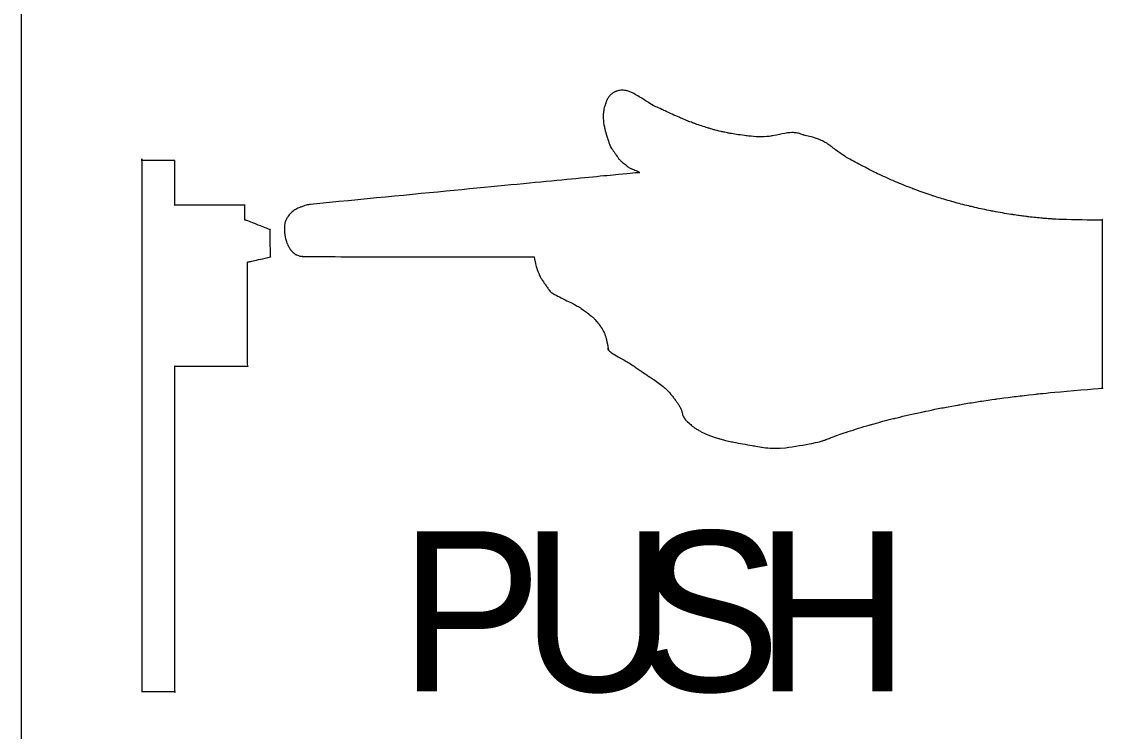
# Model space of a CAD drawing. Extents: x 99976 to 100136, y 99905 to 100011.
# Drawn here: x 100009.4489 to 100009.6768, y 99975.3805 to 99975.53 of the extents above; entities that cross this region are included whole.
import ezdxf

# ---------------------------------------------------------------- set-up
doc = ezdxf.new("R2010")
doc.units = 0
doc.layers.add('TR_SN_ConstructionSigns', color=7, linetype='Continuous')

msp = doc.modelspace()

# ---------------------------------------------------------------- linework, layer by layer
at = {"layer": 'TR_SN_ConstructionSigns'}
msp.add_line((100009.44894, 99975.23704), (100009.44894, 99975.64204), dxfattribs=at)
for points, degree in [([(100009.57387, 99975.51516), (100009.57387, 99975.51516), (100009.5737, 99975.51507), (100009.57351, 99975.51496), (100009.57333, 99975.51481), (100009.57333, 99975.51481)], 3), ([(100009.57434, 99975.51535), (100009.57434, 99975.51535), (100009.5741, 99975.51527), (100009.57404, 99975.51524), (100009.57387, 99975.51516), (100009.57387, 99975.51516)], 3), ([(100009.57635, 99975.51548), (100009.57635, 99975.51548), (100009.57536, 99975.51564), (100009.57458, 99975.51543), (100009.57434, 99975.51535), (100009.57434, 99975.51535)], 3), ([(100009.58098, 99975.51302), (100009.58098, 99975.51302), (100009.57973, 99975.5138), (100009.57734, 99975.51531), (100009.57635, 99975.51548), (100009.57635, 99975.51548)], 3), ([(100009.57223, 99975.5133), (100009.57223, 99975.5133), (100009.57216, 99975.5131), (100009.57208, 99975.51288), (100009.57196, 99975.51252), (100009.57196, 99975.51252)], 3), ([(100009.5724, 99975.51369), (100009.5724, 99975.51369), (100009.57232, 99975.51353), (100009.57231, 99975.51349), (100009.57223, 99975.5133), (100009.57223, 99975.5133)], 3), ([(100009.5728, 99975.51427), (100009.5728, 99975.51427), (100009.57265, 99975.51408), (100009.57249, 99975.51386), (100009.5724, 99975.51369), (100009.5724, 99975.51369)], 3), ([(100009.57333, 99975.51481), (100009.57333, 99975.51481), (100009.57315, 99975.51466), (100009.57295, 99975.51446), (100009.5728, 99975.51427), (100009.5728, 99975.51427)], 3), ([(100009.58421, 99975.51137), (100009.58421, 99975.51137), (100009.58305, 99975.51191), (100009.58224, 99975.51224), (100009.58098, 99975.51302), (100009.58098, 99975.51302)], 3), ([(100009.57161, 99975.51109), (100009.57161, 99975.51109), (100009.57152, 99975.51049), (100009.57152, 99975.50963), (100009.5716, 99975.50894), (100009.5716, 99975.50894)], 3), ([(100009.57196, 99975.51252), (100009.57196, 99975.51252), (100009.57184, 99975.51216), (100009.57169, 99975.51168), (100009.57161, 99975.51109), (100009.57161, 99975.51109)], 3), ([(100009.58787, 99975.50971), (100009.58787, 99975.50971), (100009.58679, 99975.51017), (100009.58537, 99975.51084), (100009.58421, 99975.51137), (100009.58421, 99975.51137)], 3), ([(100009.5716, 99975.50894), (100009.5716, 99975.50894), (100009.57168, 99975.50825), (100009.57188, 99975.50737), (100009.57198, 99975.50697), (100009.57198, 99975.50697)], 3), ([(100009.59068, 99975.50859), (100009.59068, 99975.50859), (100009.5897, 99975.50895), (100009.58895, 99975.50925), (100009.58787, 99975.50971), (100009.58787, 99975.50971)], 3), ([(100009.59377, 99975.50756), (100009.59377, 99975.50756), (100009.59292, 99975.50782), (100009.59166, 99975.50823), (100009.59068, 99975.50859), (100009.59068, 99975.50859)], 3), ([(100009.57198, 99975.50697), (100009.57198, 99975.50697), (100009.57208, 99975.50657), (100009.57211, 99975.50648), (100009.57221, 99975.50617), (100009.57221, 99975.50617)], 3), ([(100009.57221, 99975.50617), (100009.57221, 99975.50617), (100009.5723, 99975.50586), (100009.57246, 99975.50546), (100009.57257, 99975.50511), (100009.57257, 99975.50511)], 3), ([(100009.59576, 99975.50701), (100009.59576, 99975.50701), (100009.59506, 99975.50719), (100009.59462, 99975.50731), (100009.59377, 99975.50756), (100009.59377, 99975.50756)], 3), ([(100009.59799, 99975.50653), (100009.59799, 99975.50653), (100009.597, 99975.50672), (100009.59647, 99975.50684), (100009.59576, 99975.50701), (100009.59576, 99975.50701)], 3), ([(100009.60176, 99975.50597), (100009.60176, 99975.50597), (100009.60025, 99975.50614), (100009.59899, 99975.50635), (100009.59799, 99975.50653), (100009.59799, 99975.50653)], 3), ([(100009.61195, 99975.50661), (100009.61195, 99975.50661), (100009.61098, 99975.50674), (100009.60873, 99975.5062), (100009.60704, 99975.50592), (100009.60704, 99975.50592)], 3), ([(100009.61384, 99975.50612), (100009.61384, 99975.50612), (100009.61295, 99975.50638), (100009.61292, 99975.50648), (100009.61195, 99975.50661), (100009.61195, 99975.50661)], 3), ([(100009.61732, 99975.50507), (100009.61732, 99975.50507), (100009.61594, 99975.50568), (100009.61474, 99975.50586), (100009.61384, 99975.50612), (100009.61384, 99975.50612)], 3), ([(100009.57257, 99975.50511), (100009.57257, 99975.50511), (100009.57268, 99975.50476), (100009.57269, 99975.50458), (100009.57289, 99975.50408), (100009.57289, 99975.50408)], 3), ([(100009.57289, 99975.50408), (100009.57289, 99975.50408), (100009.57309, 99975.50357), (100009.57384, 99975.50252), (100009.57424, 99975.50195), (100009.57424, 99975.50195)], 3), ([(100009.60704, 99975.50592), (100009.60704, 99975.50592), (100009.60536, 99975.50565), (100009.60326, 99975.50579), (100009.60176, 99975.50597), (100009.60176, 99975.50597)], 3), ([(100009.62181, 99975.50207), (100009.62181, 99975.50207), (100009.62044, 99975.50301), (100009.6187, 99975.50447), (100009.61732, 99975.50507), (100009.61732, 99975.50507)], 3), ([(100009.57424, 99975.50195), (100009.57424, 99975.50195), (100009.57465, 99975.50138), (100009.5749, 99975.50098), (100009.57526, 99975.50064), (100009.57526, 99975.50064)], 3), ([(100009.62576, 99975.49983), (100009.62576, 99975.49983), (100009.62461, 99975.50043), (100009.62318, 99975.50114), (100009.62181, 99975.50207), (100009.62181, 99975.50207)], 3), ([(100009.47425, 99975.50079), (100009.47425, 99975.50079), (100009.47425, 99975.50079), (100009.47425, 99975.38891)], 2), ([(100009.48122, 99975.50079), (100009.48122, 99975.50079), (100009.48122, 99975.50079), (100009.47425, 99975.50079)], 2), ([(100009.48122, 99975.49134), (100009.48122, 99975.49134), (100009.48122, 99975.49134), (100009.48122, 99975.50079)], 2), ([(100009.57526, 99975.50064), (100009.57526, 99975.50064), (100009.57562, 99975.5003), (100009.57596, 99975.5001), (100009.5763, 99975.49983), (100009.5763, 99975.49983)], 3), ([(100009.5763, 99975.49983), (100009.5763, 99975.49983), (100009.57664, 99975.49955), (100009.57687, 99975.49927), (100009.57738, 99975.49909), (100009.57738, 99975.49909)], 3), ([(100009.62865, 99975.49833), (100009.62865, 99975.49833), (100009.6275, 99975.4989), (100009.62692, 99975.49923), (100009.62576, 99975.49983), (100009.62576, 99975.49983)], 3), ([(100009.57905, 99975.49821), (100009.57905, 99975.49821), (100009.57905, 99975.49821), (100009.50981, 99975.49152)], 2), ([(100009.57738, 99975.49909), (100009.57738, 99975.49909), (100009.57789, 99975.49891), (100009.57913, 99975.49835), (100009.57913, 99975.4983), (100009.57913, 99975.4983)], 3), ([(100009.57913, 99975.49821), (100009.57913, 99975.49821), (100009.57913, 99975.49818), (100009.57905, 99975.49821), (100009.57905, 99975.49821)], 3), ([(100009.57913, 99975.4983), (100009.57913, 99975.4983), (100009.57913, 99975.49826), (100009.57913, 99975.49824), (100009.57913, 99975.49821), (100009.57913, 99975.49821)], 3), ([(100009.63274, 99975.49647), (100009.63274, 99975.49647), (100009.63137, 99975.49705), (100009.62981, 99975.49775), (100009.62865, 99975.49833), (100009.62865, 99975.49833)], 3), ([(100009.63683, 99975.49481), (100009.63683, 99975.49481), (100009.63544, 99975.49533), (100009.6341, 99975.49588), (100009.63274, 99975.49647), (100009.63274, 99975.49647)], 3), ([(100009.64108, 99975.49331), (100009.64108, 99975.49331), (100009.63973, 99975.49375), (100009.63822, 99975.49428), (100009.63683, 99975.49481), (100009.63683, 99975.49481)], 3), ([(100009.64492, 99975.49214), (100009.64492, 99975.49214), (100009.6436, 99975.49251), (100009.64243, 99975.49287), (100009.64108, 99975.49331), (100009.64108, 99975.49331)], 3), ([(100009.49601, 99975.49134), (100009.49601, 99975.49134), (100009.49601, 99975.49134), (100009.48122, 99975.49134)], 2), ([(100009.49601, 99975.4882), (100009.49601, 99975.4882), (100009.49601, 99975.4882), (100009.49601, 99975.49134)], 2), ([(100009.50667, 99975.49041), (100009.50667, 99975.49041), (100009.50633, 99975.49021), (100009.50596, 99975.48994), (100009.5057, 99975.48968), (100009.5057, 99975.48968)], 3), ([(100009.50769, 99975.49091), (100009.50769, 99975.49091), (100009.50735, 99975.49078), (100009.507, 99975.49061), (100009.50667, 99975.49041), (100009.50667, 99975.49041)], 3), ([(100009.50865, 99975.49125), (100009.50865, 99975.49125), (100009.50833, 99975.49115), (100009.50802, 99975.49105), (100009.50769, 99975.49091), (100009.50769, 99975.49091)], 3), ([(100009.50981, 99975.49152), (100009.50981, 99975.49152), (100009.50981, 99975.49152), (100009.50897, 99975.49136), (100009.50865, 99975.49125)], 3), ([(100009.64902, 99975.49107), (100009.64902, 99975.49107), (100009.64763, 99975.49141), (100009.64625, 99975.49176), (100009.64492, 99975.49214), (100009.64492, 99975.49214)], 3), ([(100009.65329, 99975.49014), (100009.65329, 99975.49014), (100009.65182, 99975.49043), (100009.65042, 99975.49074), (100009.64902, 99975.49107), (100009.64902, 99975.49107)], 3), ([(100009.65787, 99975.48935), (100009.65787, 99975.48935), (100009.65659, 99975.48955), (100009.65477, 99975.48985), (100009.65329, 99975.49014), (100009.65329, 99975.49014)], 3), ([(100009.49604, 99975.48826), (100009.49604, 99975.48826), (100009.49604, 99975.48826), (100009.49601, 99975.4882)], 2), ([(100009.49604, 99975.48826), (100009.49604, 99975.48826), (100009.49604, 99975.48826), (100009.49601, 99975.4882)], 2), ([(100009.50132, 99975.48619), (100009.50132, 99975.48619), (100009.50132, 99975.48619), (100009.49604, 99975.48826)], 2), ([(100009.50478, 99975.48848), (100009.50478, 99975.48848), (100009.50466, 99975.48827), (100009.50456, 99975.48807), (100009.50444, 99975.48763), (100009.50444, 99975.48763)], 3), ([(100009.50507, 99975.48893), (100009.50507, 99975.48893), (100009.50492, 99975.48872), (100009.5049, 99975.48869), (100009.50478, 99975.48848), (100009.50478, 99975.48848)], 3), ([(100009.5057, 99975.48968), (100009.5057, 99975.48968), (100009.50544, 99975.48943), (100009.50522, 99975.48914), (100009.50507, 99975.48893), (100009.50507, 99975.48893)], 3), ([(100009.66091, 99975.48893), (100009.66091, 99975.48893), (100009.65981, 99975.48907), (100009.65914, 99975.48916), (100009.65787, 99975.48935), (100009.65787, 99975.48935)], 3), ([(100009.66444, 99975.48856), (100009.66444, 99975.48856), (100009.66342, 99975.48865), (100009.662, 99975.48879), (100009.66091, 99975.48893), (100009.66091, 99975.48893)], 3), ([(100009.66702, 99975.48837), (100009.66702, 99975.48837), (100009.66616, 99975.48843), (100009.66546, 99975.48848), (100009.66444, 99975.48856), (100009.66444, 99975.48856)], 3), ([(100009.67661, 99975.48816), (100009.67661, 99975.48816), (100009.67661, 99975.48816), (100009.66788, 99975.48831), (100009.66702, 99975.48837)], 3), ([(100009.67675, 99975.48834), (100009.67675, 99975.48834), (100009.67675, 99975.48834), (100009.67661, 99975.48816)], 2), ([(100009.67675, 99975.45279), (100009.67675, 99975.45279), (100009.67675, 99975.45279), (100009.67675, 99975.48834)], 2), ([(100009.50139, 99975.48044), (100009.50139, 99975.48044), (100009.50139, 99975.48044), (100009.50132, 99975.48619)], 2), ([(100009.50444, 99975.48763), (100009.50444, 99975.48763), (100009.50433, 99975.48718), (100009.5043, 99975.48579), (100009.50443, 99975.48505), (100009.50443, 99975.48505)], 3), ([(100009.50443, 99975.48505), (100009.50443, 99975.48505), (100009.50455, 99975.48431), (100009.50481, 99975.4835), (100009.50494, 99975.4832), (100009.50494, 99975.4832)], 3), ([(100009.50494, 99975.4832), (100009.50494, 99975.4832), (100009.50507, 99975.48291), (100009.50511, 99975.48283), (100009.50522, 99975.48263), (100009.50522, 99975.48263)], 3), ([(100009.50522, 99975.48263), (100009.50522, 99975.48263), (100009.50532, 99975.48243), (100009.50546, 99975.48217), (100009.50559, 99975.482), (100009.50559, 99975.482)], 3), ([(100009.50559, 99975.482), (100009.50559, 99975.482), (100009.50572, 99975.48183), (100009.50577, 99975.48178), (100009.50597, 99975.48159), (100009.50597, 99975.48159)], 3), ([(100009.50597, 99975.48159), (100009.50597, 99975.48159), (100009.50618, 99975.48141), (100009.50654, 99975.48113), (100009.50684, 99975.48092), (100009.50684, 99975.48092)], 3), ([(100009.49658, 99975.47936), (100009.49658, 99975.47936), (100009.49658, 99975.47936), (100009.50139, 99975.48044)], 2), ([(100009.49659, 99975.45744), (100009.49659, 99975.45744), (100009.49659, 99975.45744), (100009.49658, 99975.47936)], 2), ([(100009.50684, 99975.48092), (100009.50684, 99975.48092), (100009.50714, 99975.48071), (100009.5082, 99975.48051), (100009.5082, 99975.48051)], 3), ([(100009.5082, 99975.48051), (100009.5082, 99975.48051), (100009.5082, 99975.48051), (100009.55695, 99975.48044)], 2), ([(100009.55695, 99975.48044), (100009.55695, 99975.48044), (100009.55695, 99975.48044), (100009.55741, 99975.47844), (100009.55753, 99975.4781)], 3), ([(100009.55753, 99975.4781), (100009.55753, 99975.4781), (100009.55765, 99975.47777), (100009.55776, 99975.47744), (100009.5579, 99975.4771), (100009.5579, 99975.4771)], 3), ([(100009.5579, 99975.4771), (100009.5579, 99975.4771), (100009.55804, 99975.47675), (100009.55822, 99975.47637), (100009.5584, 99975.47603), (100009.5584, 99975.47603)], 3), ([(100009.5584, 99975.47603), (100009.5584, 99975.47603), (100009.55859, 99975.47569), (100009.55874, 99975.47545), (100009.559, 99975.47507), (100009.559, 99975.47507)], 3), ([(100009.559, 99975.47507), (100009.559, 99975.47507), (100009.55926, 99975.47469), (100009.55971, 99975.47407), (100009.55995, 99975.47375), (100009.55995, 99975.47375)], 3), ([(100009.55995, 99975.47375), (100009.55995, 99975.47375), (100009.56018, 99975.47342), (100009.56017, 99975.47341), (100009.56044, 99975.47311), (100009.56044, 99975.47311)], 3), ([(100009.56044, 99975.47311), (100009.56044, 99975.47311), (100009.5607, 99975.47281), (100009.56467, 99975.47083), (100009.56558, 99975.47037), (100009.56558, 99975.47037)], 3), ([(100009.56558, 99975.47037), (100009.56558, 99975.47037), (100009.56648, 99975.4699), (100009.56678, 99975.46966), (100009.5673, 99975.46929), (100009.5673, 99975.46929)], 3), ([(100009.5673, 99975.46929), (100009.5673, 99975.46929), (100009.56782, 99975.46892), (100009.56835, 99975.4685), (100009.56873, 99975.46821), (100009.56873, 99975.46821)], 3), ([(100009.56873, 99975.46821), (100009.56873, 99975.46821), (100009.5691, 99975.46792), (100009.5693, 99975.46776), (100009.56953, 99975.46754), (100009.56953, 99975.46754)], 3), ([(100009.56953, 99975.46754), (100009.56953, 99975.46754), (100009.56977, 99975.46731), (100009.5699, 99975.46716), (100009.57015, 99975.46685), (100009.57015, 99975.46685)], 3), ([(100009.57015, 99975.46685), (100009.57015, 99975.46685), (100009.5704, 99975.46655), (100009.57076, 99975.4661), (100009.57103, 99975.4657), (100009.57103, 99975.4657)], 3), ([(100009.57103, 99975.4657), (100009.57103, 99975.4657), (100009.57131, 99975.4653), (100009.57164, 99975.46471), (100009.57175, 99975.46444), (100009.57175, 99975.46444)], 3), ([(100009.57175, 99975.46444), (100009.57175, 99975.46444), (100009.57187, 99975.46418), (100009.57189, 99975.46411), (100009.57196, 99975.46391), (100009.57196, 99975.46391)], 3), ([(100009.57196, 99975.46391), (100009.57196, 99975.46391), (100009.57203, 99975.46371), (100009.5721, 99975.46347), (100009.57217, 99975.46325), (100009.57217, 99975.46325)], 3), ([(100009.57217, 99975.46325), (100009.57217, 99975.46325), (100009.57224, 99975.46303), (100009.57262, 99975.46097), (100009.57262, 99975.46097)], 3), ([(100009.57262, 99975.46097), (100009.57262, 99975.46097), (100009.57262, 99975.46097), (100009.57239, 99975.46123), (100009.57244, 99975.46114)], 3), ([(100009.57244, 99975.46114), (100009.57244, 99975.46114), (100009.57249, 99975.46105), (100009.57251, 99975.461), (100009.5726, 99975.46087), (100009.5726, 99975.46087)], 3), ([(100009.5726, 99975.46087), (100009.5726, 99975.46087), (100009.57268, 99975.46073), (100009.57385, 99975.45979), (100009.57507, 99975.4592), (100009.57507, 99975.4592)], 3), ([(100009.57507, 99975.4592), (100009.57507, 99975.4592), (100009.57629, 99975.4586), (100009.57832, 99975.45721), (100009.57944, 99975.45644), (100009.57944, 99975.45644)], 3), ([(100009.48122, 99975.45744), (100009.48122, 99975.45744), (100009.48122, 99975.45744), (100009.49659, 99975.45744)], 2), ([(100009.48122, 99975.38891), (100009.48122, 99975.38891), (100009.48122, 99975.38891), (100009.48122, 99975.45744)], 2), ([(100009.57944, 99975.45644), (100009.57944, 99975.45644), (100009.58055, 99975.45567), (100009.58102, 99975.45537), (100009.58191, 99975.45477), (100009.58191, 99975.45477)], 3), ([(100009.58191, 99975.45477), (100009.58191, 99975.45477), (100009.58279, 99975.45418), (100009.5839, 99975.4534), (100009.58464, 99975.45271), (100009.58464, 99975.45271)], 3), ([(100009.58464, 99975.45271), (100009.58464, 99975.45271), (100009.58538, 99975.45202), (100009.58595, 99975.45131), (100009.5864, 99975.45073), (100009.5864, 99975.45073)], 3), ([(100009.65429, 99975.4505), (100009.65429, 99975.4505), (100009.65704, 99975.45088), (100009.66012, 99975.45124), (100009.66304, 99975.45158), (100009.66304, 99975.45158)], 3), ([(100009.66304, 99975.45158), (100009.66304, 99975.45158), (100009.66596, 99975.45192), (100009.67675, 99975.45279), (100009.67675, 99975.45279)], 3), ([(100009.5864, 99975.45073), (100009.5864, 99975.45073), (100009.58686, 99975.45015), (100009.58718, 99975.4497), (100009.58744, 99975.44929), (100009.58744, 99975.44929)], 3), ([(100009.58744, 99975.44929), (100009.58744, 99975.44929), (100009.5877, 99975.44889), (100009.58779, 99975.44875), (100009.58796, 99975.44829), (100009.58796, 99975.44829)], 3), ([(100009.63935, 99975.44791), (100009.63935, 99975.44791), (100009.64162, 99975.44839), (100009.64402, 99975.44885), (100009.64651, 99975.44928), (100009.64651, 99975.44928)], 3), ([(100009.64651, 99975.44928), (100009.64651, 99975.44928), (100009.649, 99975.44972), (100009.65153, 99975.45012), (100009.65429, 99975.4505), (100009.65429, 99975.4505)], 3), ([(100009.58796, 99975.44829), (100009.58796, 99975.44829), (100009.58814, 99975.44783), (100009.58828, 99975.44706), (100009.58857, 99975.44657), (100009.58857, 99975.44657)], 3), ([(100009.6329, 99975.44644), (100009.6329, 99975.44644), (100009.63477, 99975.4469), (100009.63708, 99975.44744), (100009.63935, 99975.44791), (100009.63935, 99975.44791)], 3), ([(100009.58857, 99975.44657), (100009.58857, 99975.44657), (100009.58886, 99975.44607), (100009.58932, 99975.44571), (100009.58968, 99975.44539), (100009.58968, 99975.44539)], 3), ([(100009.58968, 99975.44539), (100009.58968, 99975.44539), (100009.59005, 99975.44507), (100009.59025, 99975.44486), (100009.59066, 99975.44456), (100009.59066, 99975.44456)], 3), ([(100009.59066, 99975.44456), (100009.59066, 99975.44456), (100009.59107, 99975.44425), (100009.59167, 99975.4439), (100009.59219, 99975.44363), (100009.59219, 99975.44363)], 3), ([(100009.62274, 99975.4435), (100009.62274, 99975.4435), (100009.62417, 99975.44398), (100009.62644, 99975.44469), (100009.62814, 99975.44517), (100009.62814, 99975.44517)], 3), ([(100009.62814, 99975.44517), (100009.62814, 99975.44517), (100009.62983, 99975.44566), (100009.63104, 99975.44598), (100009.6329, 99975.44644), (100009.6329, 99975.44644)], 3), ([(100009.59219, 99975.44363), (100009.59219, 99975.44363), (100009.59272, 99975.44336), (100009.59316, 99975.44316), (100009.59378, 99975.44291), (100009.59378, 99975.44291)], 3), ([(100009.59378, 99975.44291), (100009.59378, 99975.44291), (100009.59439, 99975.44267), (100009.59507, 99975.44244), (100009.59589, 99975.4422), (100009.59589, 99975.4422)], 3), ([(100009.61812, 99975.44183), (100009.61812, 99975.44183), (100009.61853, 99975.44197), (100009.61883, 99975.44209), (100009.61954, 99975.44236), (100009.61954, 99975.44236)], 3), ([(100009.61954, 99975.44236), (100009.61954, 99975.44236), (100009.62025, 99975.44263), (100009.62131, 99975.44302), (100009.62274, 99975.4435), (100009.62274, 99975.4435)], 3), ([(100009.59589, 99975.4422), (100009.59589, 99975.4422), (100009.59671, 99975.44196), (100009.59744, 99975.44176), (100009.59868, 99975.44149), (100009.59868, 99975.44149)], 3), ([(100009.59868, 99975.44149), (100009.59868, 99975.44149), (100009.59993, 99975.44122), (100009.60193, 99975.44088), (100009.60337, 99975.44065), (100009.60337, 99975.44065)], 3), ([(100009.60337, 99975.44065), (100009.60337, 99975.44065), (100009.6048, 99975.44041), (100009.60531, 99975.44025), (100009.60729, 99975.44013), (100009.60729, 99975.44013)], 3), ([(100009.60729, 99975.44013), (100009.60729, 99975.44013), (100009.60927, 99975.44), (100009.61658, 99975.44136), (100009.6171, 99975.44151), (100009.6171, 99975.44151)], 3), ([(100009.6171, 99975.44151), (100009.6171, 99975.44151), (100009.61761, 99975.44166), (100009.61771, 99975.44169), (100009.61812, 99975.44183), (100009.61812, 99975.44183)], 3), ([(100009.47425, 99975.38891), (100009.47425, 99975.38891), (100009.47425, 99975.38891), (100009.48122, 99975.38891)], 2)]:
    msp.add_open_spline(points, degree=degree, dxfattribs=at)

# ---------------------------------------------------------------- texts
for s, p in [('P', (100009.52857, 99975.38891)), ('U', (100009.55424, 99975.38891)), ('S', (100009.57888, 99975.38891)), ('H', (100009.60353, 99975.38891))]:
    msp.add_text(s, height=0.03375, dxfattribs=at).set_placement(p)

doc.saveas('drawing.dxf')
